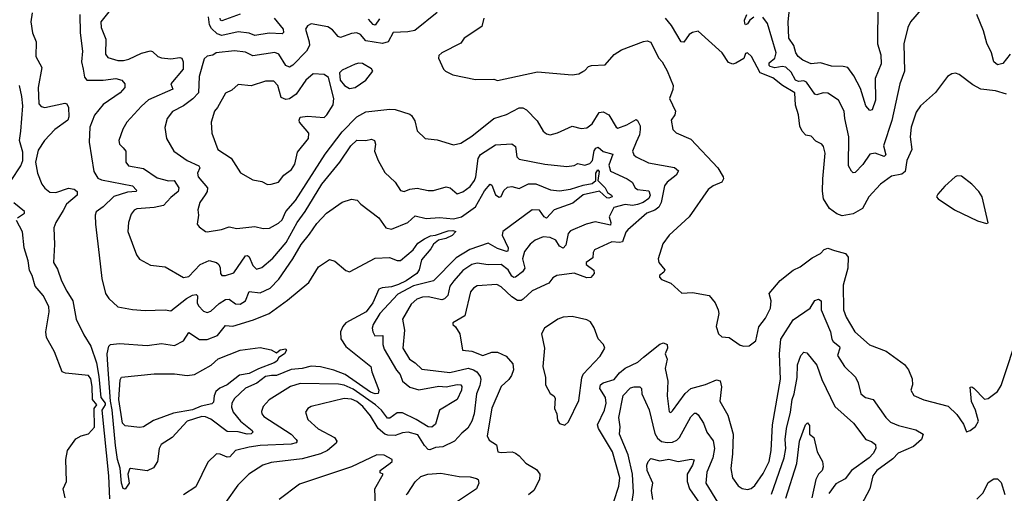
# Model space of a CAD drawing. Extents: x 1245432 to 1420865, y 606325 to 671314.
# Tile 362 of 382: x 1400907 to 1406303, y 642020 to 644617. Entities that reach past the tile are written whole.
import ezdxf

# ---------------------------------------------------------------- set-up
doc = ezdxf.new("R2010")
doc.units = 0

msp = doc.modelspace()

# ---------------------------------------------------------------- linework, layer by layer
at = {"layer": '0CON20XD'}
for points in [[(1400976.6, 644655), (1400969.1, 644605), (1400978, 644545), (1400998.4, 644495), (1400995.8, 644415.8), (1401027.8, 644355), (1401008.1, 644245), (1401012.3, 644155), (1401025, 644140.4), (1401045, 644136), (1401155, 644159.3), (1401165.1, 644155.1), (1401175.1, 644135), (1401176.3, 644085), (1401170.3, 644065), (1401099.6, 644015), (1401043.1, 643955), (1401009.4, 643900.6), (1400994.2, 643835), (1401005.3, 643775.3), (1401029.5, 643715), (1401045, 643693.1), (1401071.9, 643671.9), (1401105, 643669.2), (1401175, 643692.3), (1401205, 643687.4), (1401221.6, 643675), (1401221.8, 643655), (1401163.1, 643605), (1401145, 643570), (1401105.6, 643505), (1401094.5, 643475), (1401098.5, 643385), (1401091.8, 643285), (1401115, 643249.2), (1401136.8, 643185), (1401165, 643128.6), (1401198.5, 643075), (1401217.3, 642975), (1401258.7, 642888.7), (1401296.6, 642826.6), (1401327.7, 642735), (1401341.1, 642661.1), (1401351.2, 642545), (1401374.9, 642515), (1401374.9, 642505), (1401356.9, 642475), (1401394.1, 642115), (1401400.3, 641989.8)], [(1401237.3, 644645), (1401239.2, 644545), (1401251.9, 644445), (1401245.9, 644385), (1401254.7, 644344.7)], [(1401395, 644660), (1401352.5, 644605), (1401353.2, 644573.2), (1401379.5, 644509.5), (1401378.3, 644428.3), (1401389.7, 644409.7), (1401445, 644393.5), (1401476.2, 644393.8), (1401505, 644400.3), (1401575, 644432.8), (1401625, 644445.3), (1401635, 644442.7), (1401664.4, 644415), (1401685, 644407.5), (1401735, 644401.6), (1401785, 644409.7), (1401795.9, 644405), (1401803.8, 644385), (1401802.8, 644345), (1401736.4, 644265), (1401746.7, 644235), (1401613.1, 644176.9), (1401575, 644143.3), (1401495, 644054.3), (1401472.9, 644017.1), (1401450.4, 643955), (1401454.1, 643934.1), (1401474.3, 643915)], [(1403195, 644655.7), (1403071.8, 644558.2), (1403035, 644549.3), (1402953.2, 644546.8), (1402925.8, 644495), (1402895, 644485.8), (1402805, 644501), (1402775, 644536), (1402755, 644544.7), (1402725, 644540.4), (1402665, 644519.1), (1402653.1, 644525), (1402621.7, 644561.7), (1402595, 644577.8), (1402505, 644594.5), (1402485, 644583.1), (1402473.8, 644565), (1402494.1, 644495), (1402494.6, 644475), (1402478.7, 644445), (1402405, 644368.2), (1402385, 644356.2), (1402365, 644366.4), (1402327.9, 644427.9), (1402305, 644436.7), (1402185, 644418.4), (1402145, 644438), (1402085, 644445.3), (1401984.5, 644435.5), (1401965, 644421.9), (1401933.9, 644416.1), (1401917.9, 644402.1), (1401891.7, 644305), (1401887.5, 644215), (1401856.9, 644183.1), (1401804.8, 644145.2), (1401745, 644113.3), (1401715.4, 644075), (1401703.3, 644025), (1401711.5, 643965), (1401751.4, 643895), (1401824.3, 643845), (1401888.5, 643815), (1401893.6, 643805), (1401882.2, 643775), (1401884.6, 643755), (1401936.9, 643695), (1401934.6, 643675), (1401923.2, 643656.8), (1401894.5, 643615), (1401882.9, 643575), (1401888, 643545), (1401880, 643495), (1401890.5, 643480.5), (1401925, 643456), (1401935, 643452.9), (1402013, 643467), (1402055, 643480.8), (1402097.3, 643472.7), (1402195, 643482.2), (1402241.1, 643471.1), (1402276.4, 643473.6), (1402325, 643501.2), (1402345, 643520), (1402366.5, 643565), (1402419.6, 643625), (1402581.4, 643878.6), (1402675, 644002.3), (1402755, 644083.3), (1402805, 644111.8), (1402935.6, 644125.6), (1402965, 644124.3), (1403045, 644099.2), (1403055, 644090.8), (1403072.2, 644062.2), (1403085, 644006.7), (1403130, 643965), (1403195, 643957.1), (1403285, 643931.4), (1403325, 643939.5), (1403385, 643977.9), (1403505, 644074.6), (1403575, 644096.2), (1403645, 644133.3), (1403665, 644133.1), (1403685, 644122.9), (1403742.8, 644062.8), (1403775.8, 644005), (1403795, 643990), (1403815, 643985.8), (1403854.3, 643995.7), (1403935, 644033.3), (1403985, 644020), (1404015, 644024.4), (1404045, 644045.6), (1404083, 644107), (1404105, 644111.8), (1404135.2, 644095.2), (1404175, 644027.5), (1404185, 644022.2), (1404235, 644039.4), (1404285, 644070), (1404293.6, 644063.6), (1404306.7, 644035), (1404307.9, 644015), (1404302.9, 643985), (1404284.7, 643945), (1404265.4, 643895), (1404271.9, 643875), (1404284.7, 643864.7), (1404352.4, 643832.4), (1404495, 643806.7), (1404517.2, 643787.2), (1404504.7, 643765), (1404456.1, 643725), (1404440.7, 643705), (1404422.2, 643615), (1404410.4, 643589.6), (1404387.6, 643572.4), (1404343.1, 643555), (1404239.5, 643465), (1404228.5, 643451.5), (1404210.6, 643399.4), (1404195, 643394.3), (1404152.2, 643397.8), (1404056.9, 643355), (1404049.5, 643340.5), (1404048.4, 643311.6), (1404010.8, 643285), (1404010.8, 643275), (1404054.2, 643244.2), (1404054.7, 643225), (1404036.3, 643203.7), (1404015, 643201.4), (1403945, 643227.8), (1403850, 643215), (1403828.8, 643201.2), (1403807.7, 643172.3), (1403715, 643130), (1403666.9, 643085), (1403655, 643077.3), (1403635, 643077.8), (1403605, 643097.1), (1403545, 643152.7), (1403522.5, 643165), (1403415, 643156.7), (1403394.7, 643145.3), (1403378.2, 643125), (1403346.3, 642993.6), (1403280, 642955), (1403280, 642945), (1403295, 642933.3), (1403320, 642895), (1403333.9, 642803.9), (1403385, 642798.5), (1403445, 642774.8), (1403495, 642794.1), (1403525, 642793.3), (1403572.3, 642772.3), (1403609.1, 642729.1), (1403613.4, 642696.6), (1403601.6, 642665), (1403586.9, 642643.1), (1403545.2, 642604.8), (1403495, 642486.9), (1403469.5, 642335), (1403480.7, 642310.7), (1403520, 642285), (1403527.5, 642247.5), (1403545, 642243.1), (1403606.4, 642246.4), (1403625, 642240.8), (1403643.8, 642225), (1403680.8, 642185), (1403739.7, 642149.7), (1403758.1, 642125), (1403755.8, 642095), (1403725.6, 642035), (1403695, 642012.1)], [(1402115, 644647.5), (1402015, 644610.2), (1402007.1, 644615), (1402006.1, 644625)], [(1404929.8, 644630.2), (1404908.1, 644615), (1404895, 644594.7), (1404885, 644589.1), (1404880.9, 644595), (1404879.4, 644615), (1404891.7, 644645)], [(1405847.4, 644672.6), (1405788.6, 644605), (1405775, 644573.3), (1405751.9, 644485), (1405755.4, 644335), (1405730.4, 644265), (1405686.4, 644063.6), (1405640.3, 643925), (1405653.9, 643875), (1405645, 643867.2), (1405595, 643884.7), (1405565, 643879.4), (1405526.8, 643823.2), (1405485, 643778.9), (1405475, 643777.8), (1405465, 643785.6), (1405448.8, 643815), (1405451.2, 643975), (1405428.9, 644075), (1405426, 644116), (1405394.4, 644175), (1405335, 644214.6), (1405310, 644215), (1405275, 644204.1), (1405265, 644208.2), (1405218.7, 644275), (1405205, 644280.6), (1405175, 644277.6), (1405157.8, 644285), (1405135, 644328.2), (1405106.2, 644356.2), (1405085, 644359.2), (1405045, 644352.3), (1405019.9, 644359.9), (1405014.5, 644365), (1405015, 644380.9), (1405044.8, 644405), (1405053.3, 644435), (1405005.9, 644595), (1404980.1, 644630.1)], [(1405610.6, 644695), (1405607.2, 644485), (1405625.3, 644424.7), (1405628.8, 644375), (1405595.3, 644295), (1405596.2, 644175), (1405578.4, 644121.6), (1405565, 644119.4), (1405544, 644144), (1405515, 644238.6), (1405478, 644308), (1405445, 644354.4), (1405419.4, 644359.4), (1405355, 644361.8), (1405295, 644380.9), (1405245, 644374.4), (1405199.2, 644395), (1405173.5, 644415), (1405160.9, 644435), (1405149.6, 644475), (1405122.1, 644515), (1405118.5, 644605), (1405125.5, 644675)], [(1406335, 644427.5), (1406295, 644375.7), (1406265, 644370), (1406245.4, 644385.4), (1406232.7, 644435), (1406207.6, 644487.6), (1406188.9, 644555), (1406153.1, 644645)], [(1402302.3, 644625), (1402351.9, 644565), (1402353.8, 644546.2), (1402345, 644539.6), (1402275, 644543.3), (1402195, 644530.2), (1402165, 644543.7), (1402105, 644550.5), (1402015, 644530.7), (1401988.6, 644538.6), (1401957.7, 644567.7), (1401947.9, 644587.9), (1401942.8, 644632.8)], [(1402879.2, 644620.8), (1402855, 644587.1), (1402845, 644590.4), (1402818.7, 644618.7)], [(1403451.3, 644625), (1403440.3, 644579.7), (1403342.5, 644515), (1403325, 644487.5), (1403220, 644435), (1403205, 644420), (1403202.5, 644405), (1403230, 644345), (1403240, 644335), (1403280, 644315), (1403405, 644288.6), (1403505, 644290), (1403525, 644284), (1403745, 644330.6), (1403935, 644314.2), (1403970.5, 644319.5), (1403992.5, 644332.5), (1404005, 644337.5), (1404025, 644360), (1404040, 644365), (1404115, 644368.8), (1404165.8, 644425), (1404205, 644451.4), (1404325, 644497.1), (1404345, 644500.8), (1404365, 644492.9), (1404408.2, 644408.2), (1404428.6, 644385), (1404455, 644336.2), (1404487.8, 644255), (1404486.7, 644233.3), (1404468, 644185), (1404501.1, 644115), (1404496.7, 644095), (1404477.1, 644065), (1404485.8, 644015), (1404505, 643997.1), (1404585, 643960.8), (1404732.5, 643805), (1404763.1, 643755), (1404764.4, 643745), (1404754.1, 643725.9), (1404707.5, 643705), (1404680.8, 643685), (1404575, 643536), (1404465.6, 643435)], [(1406315, 644208.1), (1406255, 644226.5), (1406175, 644235.8), (1406130.3, 644260.3), (1406055.8, 644315.8), (1406035, 644324), (1406015, 644320), (1405991.2, 644305), (1405925, 644217.5), (1405844.4, 644145), (1405820.4, 644109.6), (1405792, 644028), (1405786.1, 643975), (1405796.9, 643905), (1405768.2, 643845), (1405758.9, 643785), (1405740.4, 643769.6), (1405685, 643759.1), (1405625, 643715.6), (1405560, 643645), (1405525, 643581.9), (1405475, 643552.5), (1405415, 643540.6), (1405385, 643551.9), (1405345, 643580.6), (1405312.2, 643635), (1405306.4, 643676.4), (1405308.2, 643745), (1405321.1, 643885), (1405311.7, 643921.7), (1405302.5, 643935), (1405269.8, 643949.8), (1405245, 643978.8), (1405215, 643984.3), (1405194.3, 644005), (1405182.4, 644032.4), (1405174.2, 644094.2), (1405157.9, 644147.9), (1405155.8, 644215), (1405086.7, 644256.7), (1405035, 644297.2), (1404964.8, 644324.8), (1404918.1, 644415), (1404895, 644435.6), (1404885, 644431.2), (1404875.2, 644404.8), (1404831.5, 644378.5), (1404815, 644373.3), (1404791.1, 644381.1), (1404756.7, 644435), (1404625, 644553.1), (1404595, 644547.1), (1404575, 644536), (1404546.4, 644493.6), (1404532.5, 644495), (1404478.8, 644585), (1404445.9, 644625.9)], [(1402715, 644240), (1402745, 644244.6), (1402804.2, 644285), (1402842.5, 644335), (1402835, 644347.5), (1402786.4, 644376.4), (1402765, 644378.8), (1402745, 644372.5), (1402675, 644340.8), (1402659.2, 644325), (1402664.4, 644285), (1402687.8, 644255), (1402715, 644240)], [(1401254.7, 644344.7), (1401262.3, 644302.3), (1401275, 644284.6), (1401364.3, 644284.3), (1401435, 644293.4), (1401466.2, 644285), (1401484.2, 644265), (1401483.3, 644245), (1401458.5, 644215), (1401365, 644151.8), (1401316.5, 644093.5), (1401292.2, 644027.8), (1401288.3, 643945), (1401313.4, 643785), (1401335, 643748.5), (1401355, 643738.6), (1401525, 643705.2), (1401548.1, 643681.9), (1401545.6, 643674.4), (1401498.5, 643671.5), (1401422.6, 643647.4), (1401365, 643590.8), (1401326.6, 643563.4), (1401321.7, 643545), (1401323.3, 643495), (1401343.5, 643325), (1401358, 643198), (1401378, 643115), (1401395, 643088.1), (1401445, 643042.5), (1401525, 643027.5), (1401595, 643022.1), (1401705, 643025.6), (1401735, 643020.8), (1401821.6, 643088.4), (1401855, 643106.5), (1401875, 643110), (1401881.8, 643101.8), (1401880.3, 643065), (1401887, 643047), (1401915, 643018.8), (1401935, 643010.8), (1401955, 643017.7), (1402000.2, 643059.8), (1402035, 643082.3), (1402055, 643084.7), (1402089.2, 643059.2), (1402115, 643057.1), (1402145.5, 643074.5), (1402165, 643125.6), (1402225, 643118.9), (1402279.6, 643145), (1402326.6, 643193.4), (1402404.8, 643305.2), (1402449.2, 643385), (1402495, 643440.8), (1402535, 643498.5), (1402589.1, 643555), (1402674.4, 643615.6), (1402725, 643632.3), (1402757.2, 643627.2), (1402776.2, 643605), (1402875, 643530), (1402914.2, 643475), (1402945, 643467.5), (1403035, 643504.5), (1403075, 643541.8), (1403135, 643527.2), (1403207.2, 643532.8), (1403285, 643525.2), (1403329.1, 643535), (1403405, 643590.4), (1403455, 643678.2), (1403485, 643714.2), (1403495, 643710), (1403515, 643657.1), (1403535, 643643.3), (1403545, 643646.9), (1403559.6, 643680.4), (1403580.9, 643699.1), (1403605, 643702.1), (1403645, 643691.9), (1403695, 643717.6), (1403735, 643716.5), (1403816.7, 643683.3), (1403865, 643678), (1403925, 643686.6), (1403995, 643710.3), (1404045, 643719.3), (1404064.6, 643735), (1404064.3, 643775), (1404075, 643792.7), (1404082.8, 643785), (1404075.4, 643735), (1404114.7, 643695), (1404128.8, 643668.8), (1404150.9, 643655), (1404154, 643645), (1404135, 643637.7), (1404125, 643640.2), (1404085, 643676.9), (1403995, 643656.3), (1403939, 643611), (1403836.6, 643575), (1403795, 643529.2), (1403782.2, 643535), (1403755, 643572.7), (1403715, 643573.9), (1403554.8, 643455), (1403551.4, 643435), (1403583.3, 643365), (1403582.2, 643347.8), (1403574.5, 643345.5), (1403525, 643363), (1403475, 643390.9), (1403373.7, 643356.3), (1403299.6, 643310.4), (1403174.3, 643185.7), (1403065, 643157.2), (1402978.7, 643111.3), (1402881.6, 643005), (1402844.6, 642945), (1402839.1, 642925), (1402841.8, 642905), (1402854.2, 642884.2), (1402897.5, 642885), (1402897.1, 642835), (1402905, 642810.5), (1402972.2, 642695), (1402992.1, 642672.1), (1403005.6, 642635.6), (1403045, 642602), (1403095, 642587.5), (1403205, 642606.8), (1403245, 642603.6), (1403305, 642616.2), (1403323.9, 642613.9), (1403330.4, 642605), (1403328.2, 642585), (1403304, 642535), (1403208.2, 642475), (1403185, 642398.5), (1403165, 642383.4), (1403145.2, 642385.2), (1403080.3, 642425), (1403005, 642460.9), (1402975, 642460.4), (1402935, 642432.5), (1402922.5, 642432.5), (1402890.2, 642475), (1402856.5, 642505), (1402735, 642590.1), (1402685, 642612.6), (1402655, 642617.8), (1402445, 642621.2), (1402391.4, 642605), (1402275, 642533.1), (1402241.5, 642495), (1402232, 642468), (1402233.6, 642455), (1402245, 642441.8), (1402394.6, 642345), (1402422.5, 642315), (1402427.1, 642305), (1402423.2, 642296.8), (1402395, 642290), (1402225, 642281.8), (1402165, 642273.2), (1402090, 642255), (1402059.3, 642220.7), (1402045, 642218), (1402006, 642234), (1401985, 642235.7), (1401938.9, 642191.1), (1401871.9, 642055), (1401805, 642011.4)], [(1402265, 643713.1), (1402285, 643714.3), (1402325, 643726), (1402354, 643765), (1402396.6, 643795), (1402414.2, 643825), (1402430.2, 643889.8), (1402490.3, 643965), (1402492.6, 643995), (1402441.5, 644055), (1402438.1, 644065), (1402445, 644082), (1402485, 644087.5), (1402575, 644081.3), (1402590.9, 644095), (1402625, 644149.2), (1402628.2, 644185), (1402599.1, 644299.1), (1402575, 644315.6), (1402515, 644320), (1402475, 644285.5), (1402422, 644208), (1402386.5, 644183.5), (1402365, 644178.7), (1402340.5, 644190.5), (1402322.3, 644255), (1402299.5, 644279.5), (1402255, 644280), (1402175, 644253.5), (1402105, 644262.2), (1402069.8, 644230.2), (1402035, 644214), (1401990.5, 644135), (1401974.5, 644115), (1401957.5, 644055), (1401960, 643995), (1401993.5, 643905), (1402066.9, 643856.9), (1402116.9, 643776.9), (1402185, 643738.9), (1402235, 643729.4), (1402265, 643713.1)], [(1400860.9, 643735), (1400914.3, 643815), (1400924.3, 643845), (1400925, 643891.2), (1400907.2, 643955), (1400914.3, 644005), (1400924, 644145), (1400920, 644195), (1400905.5, 644255)], [(1401474.3, 643915), (1401488.2, 643895), (1401489.4, 643835), (1401504.4, 643815), (1401585, 643800), (1401659.9, 643749.9), (1401723.3, 643733.2), (1401754.2, 643734.2), (1401779.7, 643695), (1401775.9, 643674.1), (1401735, 643642.1), (1401695, 643597.6), (1401645, 643586.1), (1401550, 643580), (1401535, 643572), (1401518.9, 643551.1), (1401503.5, 643505), (1401499.4, 643455), (1401548.3, 643328.3), (1401563.6, 643303.6), (1401625, 643270), (1401705, 643262.2), (1401805, 643203.1), (1401835, 643209.2), (1401895.8, 643274.2), (1401945, 643296.7), (1401985, 643285.4), (1401998.9, 643275), (1402006, 643256), (1402006.9, 643225), (1402014.5, 643214.5), (1402035, 643213.6), (1402080.8, 643229.2), (1402145, 643321.2), (1402155, 643323.6), (1402165, 643316.9), (1402185, 643268.1), (1402205, 643248.8), (1402235, 643258.2), (1402295, 643310), (1402368, 643395), (1402428.6, 643505), (1402471.9, 643565), (1402562.4, 643715), (1402661.4, 643835), (1402722.7, 643925), (1402755, 643955.3), (1402805, 643954.4), (1402835, 643961.9), (1402852, 643955), (1402856.4, 643935), (1402851.1, 643895), (1402871.5, 643845), (1402908.6, 643778.6), (1402964.2, 643725), (1402995, 643680), (1403015, 643674.5), (1403045, 643688.2), (1403085, 643692.5), (1403145, 643679.6), (1403175, 643680.4), (1403245, 643700.3), (1403265.6, 643695.6), (1403305, 643662.5), (1403335, 643672.1), (1403375, 643702.1), (1403398.8, 643735), (1403406.8, 643755), (1403419, 643855), (1403432.4, 643877.6), (1403515, 643930.8), (1403605, 643936.2), (1403625, 643922), (1403631.1, 643865), (1403645, 643851.8), (1403785, 643824.1), (1403905, 643811.9), (1403945, 643816.7), (1403965, 643828.5), (1404005, 643818.8), (1404032, 643828), (1404046.6, 643845), (1404055, 643897.1), (1404065, 643911.9), (1404076.9, 643916.9), (1404104, 643894), (1404158.5, 643878.5), (1404135, 643818.8), (1404145, 643785.4), (1404236.4, 643745), (1404263.5, 643725), (1404280.5, 643695), (1404293.1, 643685), (1404355, 643677.9), (1404362.3, 643655), (1404354.1, 643635.9), (1404324.4, 643615), (1404292.9, 643602.8), (1404265, 643598.5), (1404225, 643603.5), (1404162.7, 643587.3), (1404136.7, 643535), (1404147, 643505), (1404145, 643490.6), (1404061.7, 643508.2), (1404011.2, 643495), (1403925, 643459.5), (1403912.5, 643445), (1403899.8, 643380.2), (1403885.2, 643364.8), (1403865, 643374.7), (1403845, 643407.5), (1403815, 643422.9), (1403775, 643425.9), (1403731.4, 643408.6), (1403703.9, 643386.1), (1403672.8, 643345), (1403662.1, 643305), (1403674.8, 643255), (1403662.2, 643235), (1403625, 643204.2), (1403615, 643202.9), (1403605, 643210.4), (1403584.3, 643245), (1403545, 643274.8), (1403475, 643272.5), (1403415, 643281.9), (1403385, 643275.2), (1403335, 643241.6), (1403285.8, 643185), (1403265.2, 643155), (1403253.3, 643105), (1403235, 643085.4), (1403221.3, 643081.3), (1403145, 643096.5), (1403115, 643095.7), (1403084.5, 643085), (1403052.2, 643057.8), (1403004.5, 642975), (1403016.8, 642915), (1403006.4, 642815), (1403043.8, 642755), (1403075, 642735.9), (1403111.3, 642701.3), (1403265, 642682.8), (1403365, 642706), (1403395, 642697.4), (1403412, 642685), (1403431.2, 642661.2), (1403434, 642644), (1403428.7, 642611.3), (1403409.7, 642565), (1403397.5, 642455), (1403384.6, 642415), (1403362.6, 642377.4), (1403329.6, 642350.4), (1403290.9, 642305), (1403225.6, 642274.4), (1403185, 642270.2), (1403155, 642257.4), (1403145, 642260.2), (1403125, 642281.8), (1403089.9, 642339.9), (1403035.3, 642354.7), (1403005, 642351.6), (1402965, 642336.5), (1402925, 642338.2), (1402909.1, 642345), (1402871.1, 642375), (1402829.4, 642445), (1402787.5, 642495), (1402755, 642523.2), (1402725, 642536.7), (1402685, 642539.4), (1402505, 642495.5), (1402485.5, 642484.5), (1402472.9, 642465), (1402485.6, 642425), (1402543.2, 642373.2), (1402632.1, 642325), (1402645.5, 642305), (1402640.9, 642295), (1402593.6, 642255), (1402555, 642236.3), (1402455, 642208), (1402285, 642189.1), (1402240, 642175), (1402163.1, 642125), (1402102.5, 642065), (1402035, 641970)], [(1406205, 643498.8), (1406215, 643502.5), (1406182, 643645), (1406163.8, 643675), (1406125.7, 643715.7), (1406068.3, 643758.3), (1406045, 643761.2), (1406033.3, 643755), (1405976.1, 643703.9), (1405939.3, 643660.7), (1405932, 643645), (1405940.8, 643635), (1406029.6, 643575), (1406155, 643513), (1406205, 643498.8)], [(1400895, 643530), (1400934, 643555), (1400934.2, 643565), (1400875, 643613.1)], [(1401155.9, 641995.9), (1401145.9, 642044.1), (1401164.3, 642085), (1401160, 642205), (1401168.5, 642255), (1401215, 642318.9), (1401245, 642335.5), (1401285, 642345.5), (1401317.8, 642382.2), (1401314.8, 642485), (1401329.3, 642505), (1401305.9, 642535), (1401305.1, 642604.9), (1401297.9, 642647.9), (1401285, 642665.5), (1401158.3, 642678.3), (1401140.5, 642685), (1401098.9, 642795), (1401054.4, 642875), (1401051.5, 642905), (1401069.5, 643015), (1401067.3, 643045), (1401035.6, 643105), (1400992.7, 643155), (1400975.3, 643215), (1400961, 643241), (1400953.3, 643295), (1400931.4, 643365), (1400923.4, 643453.4), (1400889.5, 643515)], [(1401485, 642043.3), (1401475, 642046.7), (1401464.7, 642075), (1401458, 642158), (1401443.2, 642205), (1401431.9, 642281.9), (1401415, 642478), (1401404.6, 642525), (1401389.5, 642725), (1401386.5, 642785), (1401395, 642827.1), (1401405, 642835.4), (1401455, 642840.5), (1401605, 642831.1), (1401685, 642841.8), (1401755, 642830), (1401804.2, 642855.8), (1401835, 642901.9), (1401892.8, 642862.7), (1401935, 642862.5), (1401991.5, 642885), (1402035, 642940.8), (1402076.2, 642936.2), (1402188.3, 642971.8), (1402275, 643006.2), (1402375, 643078.7), (1402491.9, 643175), (1402545, 643262), (1402605, 643302), (1402635, 643292.5), (1402695, 643241.5), (1402715, 643233.8), (1402855, 643308.5), (1402933.5, 643313.5), (1402975, 643295.5), (1402995, 643296.5), (1403062.7, 643355), (1403089.4, 643390.6), (1403125, 643414.5), (1403158.1, 643431.9), (1403185.4, 643434.6), (1403255, 643458.5), (1403280, 643460), (1403296.7, 643455), (1403277.2, 643432.8), (1403243.2, 643416.8), (1403201.6, 643408.4), (1403174.8, 643385.2), (1403160.2, 643359.8), (1403109.1, 643300.9), (1403095.8, 643245), (1403083.9, 643225), (1403025.3, 643185), (1402983.2, 643165), (1402945, 643151.5), (1402892.9, 643147.1), (1402875, 643138.7), (1402843, 643065), (1402806.7, 643015), (1402694.7, 642955), (1402678.3, 642935), (1402665.3, 642905), (1402667.3, 642867.3), (1402693.8, 642825), (1402831.1, 642715), (1402837.1, 642685), (1402875.8, 642585), (1402872, 642568), (1402855, 642565.6), (1402829.5, 642575), (1402691.5, 642671.5), (1402629.5, 642695), (1402555, 642713.7), (1402505, 642717.1), (1402455, 642703.8), (1402395, 642699.6), (1402315, 642666), (1402286.7, 642665), (1402255, 642660.8), (1402207.1, 642622.9), (1402144.2, 642595.8), (1402085, 642538.8), (1402070.3, 642515), (1402068.7, 642491.3), (1402076.7, 642465), (1402117.1, 642415), (1402180.9, 642365), (1402184.6, 642355), (1402175, 642345.4), (1402153.8, 642343.8), (1402105, 642357), (1402045, 642359.1), (1401955, 642426.7), (1401925, 642439.1), (1401905, 642440.8), (1401825, 642416.2), (1401742.9, 642325), (1401682.4, 642287.6), (1401672.5, 642265), (1401663.3, 642195), (1401640.2, 642159.8), (1401606.6, 642143.4), (1401515, 642156.2), (1401508.3, 642151.7), (1401499.2, 642125), (1401506.9, 642075), (1401485, 642043.3)], [(1404465.6, 643435), (1404432, 643388), (1404405.7, 643305), (1404410, 643285), (1404443.3, 643245), (1404437.7, 643232.3), (1404412.5, 643215), (1404412.5, 643205), (1404425, 643192.5), (1404475, 643172.5), (1404535, 643117.5), (1404595, 643120), (1404685, 643104), (1404718.6, 643065), (1404735.7, 643025), (1404738.6, 643005), (1404724.3, 642934.3), (1404736.7, 642895), (1404755, 642877.5), (1404795, 642873.8), (1404855, 642832), (1404875.9, 642825.9), (1404905, 642829.2), (1404940.6, 642855), (1404956.9, 642933.1), (1404995, 642980), (1405021.2, 643035), (1405024.6, 643074.6), (1405014.2, 643115), (1405075, 643186.9), (1405145, 643244.2), (1405185, 643261.2), (1405249.8, 643310.2), (1405295, 643334.5), (1405315, 643356.7), (1405335, 643363.3), (1405372.1, 643352.1), (1405433.3, 643335), (1405446.4, 643315), (1405445.4, 643254.6), (1405419.6, 643160.4), (1405422.1, 643025), (1405436.7, 642985), (1405484.6, 642904.6), (1405564.6, 642834.6), (1405655, 642800), (1405755.9, 642725.9), (1405777.1, 642697.1), (1405797.9, 642647.9), (1405800.5, 642615), (1405791.4, 642585), (1405807, 642557), (1405861.7, 642531.7), (1405995, 642498), (1406042.6, 642452.6), (1406078.3, 642398.3), (1406095, 642357.5), (1406115, 642364)], [(1404163.8, 641975), (1404191.4, 642058.6), (1404195.2, 642105), (1404156.6, 642246.6), (1404078.8, 642375), (1404072.7, 642395), (1404111.4, 642475), (1404121.1, 642515), (1404117, 642545), (1404086.2, 642595), (1404090, 642615), (1404105, 642625.7), (1404165, 642644.2), (1404195, 642680.9), (1404225, 642705.8), (1404295, 642738.2), (1404325, 642766.2), (1404415, 642837.3), (1404435.5, 642845.5), (1404455.7, 642835), (1404457.8, 642815), (1404444.2, 642785), (1404454.6, 642755), (1404444.7, 642705), (1404458.8, 642635), (1404455.8, 642555), (1404466.1, 642466.1), (1404475, 642463.8), (1404485, 642472.5), (1404553.1, 642566.9), (1404585, 642594.7), (1404665, 642617.2), (1404725, 642641.5), (1404745, 642636.5), (1404753.4, 642603.4), (1404743.1, 642525), (1404787.7, 642447.7), (1404817.3, 642345), (1404814.1, 642235.9), (1404803.8, 642155), (1404813.1, 642105), (1404845, 642060.8), (1404867, 642047), (1404895, 642040), (1404915, 642045.8), (1404935, 642061.9), (1404981.9, 642128.1), (1405015, 642194.2), (1405026, 642254), (1405031.9, 642395), (1405076.6, 642646.6), (1405070.8, 642785), (1405077.9, 642865), (1405145, 642971.2), (1405238.2, 643035), (1405265, 643077.1), (1405285, 643084.6), (1405299.1, 643075), (1405299.1, 643025), (1405351, 642905), (1405357.6, 642865), (1405365, 642852.2), (1405399, 642825), (1405401, 642815), (1405388, 642775), (1405426.4, 642715), (1405487, 642657), (1405501.5, 642625), (1405515.9, 642565.9)], [(1403895, 642393.3), (1403915, 642412.5), (1403971.3, 642528.7), (1403987.1, 642652.9), (1403995, 642673.3), (1404088.6, 642771.4), (1404113.5, 642815), (1404107.1, 642835), (1404076.9, 642866.9), (1404055, 642928), (1404035, 642959.2), (1404015, 642970.8), (1403935, 642990), (1403885, 642985.6), (1403855.4, 642974.6), (1403783.8, 642925), (1403766.7, 642895), (1403783.1, 642815), (1403773.3, 642715), (1403788.6, 642655), (1403788, 642615), (1403815, 642567.5), (1403834.2, 642554.2), (1403840.9, 642540.9), (1403838, 642485), (1403850, 642455), (1403855, 642420), (1403865, 642402.5), (1403895, 642393.3)], [(1406115, 642364), (1406145, 642385.7), (1406160.5, 642415), (1406145.8, 642475.8), (1406122.9, 642522.9), (1406115, 642602.5), (1406125, 642603.8), (1406135, 642595.7), (1406195, 642536.2), (1406215, 642540), (1406265, 642578.8), (1406285, 642610.8), (1406385, 642909.2)], [(1401565, 642381), (1401485, 642389.1), (1401471.4, 642405), (1401450.2, 642535), (1401457.3, 642642.7), (1401465, 642657.1), (1401645, 642675.6), (1401755, 642674.4), (1401825, 642666.2), (1401865, 642670.4), (1401957.2, 642722.7), (1401995, 642757.5), (1402115.6, 642805.6), (1402225, 642818.5), (1402285, 642806.7), (1402315, 642790), (1402334.2, 642805.8), (1402365, 642812.5), (1402370, 642805), (1402358.8, 642785), (1402327.5, 642765), (1402316.7, 642745), (1402302.5, 642735), (1402216.8, 642703.2), (1402165, 642676.4), (1402112.3, 642667.7), (1402045, 642615.4), (1402005, 642596.7), (1401982.1, 642577.9), (1401972.2, 642555), (1401969.8, 642520.2), (1401960.2, 642509.8), (1401901.6, 642498.4), (1401855, 642477.6), (1401750.1, 642459.9), (1401641.4, 642418.6), (1401585, 642384.3), (1401565, 642381)], [(1405027.7, 642015), (1405096.3, 642215), (1405105.6, 642265), (1405102.7, 642315), (1405109.6, 642375), (1405131.1, 642465), (1405140.4, 642535), (1405151.4, 642565), (1405166.9, 642655), (1405170.4, 642725), (1405187.1, 642775), (1405205, 642794.5), (1405220, 642790), (1405275, 642721.9), (1405303, 642643), (1405373.5, 642495), (1405476.5, 642405), (1405544, 642315), (1405575, 642304.4), (1405597.2, 642287.2), (1405597.9, 642265), (1405585, 642237.5), (1405563.1, 642215), (1405465.3, 642145), (1405431, 642099), (1405379, 642071), (1405341.1, 642018.9)], [(1404256.8, 641925), (1404270.5, 642025), (1404265.2, 642124.8), (1404241, 642231), (1404193.8, 642345), (1404197.4, 642385), (1404189.8, 642435), (1404214, 642556), (1404255, 642598.2), (1404275, 642604.5), (1404305, 642603.1), (1404315.6, 642595), (1404317.3, 642565), (1404357.1, 642477.1), (1404388.6, 642348.6)], [(1405515.9, 642565.9), (1405542.5, 642545), (1405585, 642534.3), (1405653.8, 642435), (1405679.9, 642409.9), (1405722.5, 642392.5), (1405818.8, 642368.8), (1405858.6, 642345), (1405848.5, 642315), (1405805, 642276.5), (1405720.4, 642239.6), (1405691.1, 642208.9), (1405605, 642144.4), (1405582.2, 642115), (1405566.7, 642045), (1405518.9, 641955)], [(1404388.6, 642348.6), (1404402, 642322), (1404424.6, 642304.6), (1404455, 642298.1), (1404485, 642300.2), (1404509.1, 642310.9), (1404523.3, 642325), (1404585, 642438.9), (1404605, 642459.4), (1404615, 642459.4), (1404625, 642449.4), (1404655.3, 642405), (1404673.3, 642355), (1404707.5, 642307.5), (1404715.6, 642265.6), (1404706.5, 642215), (1404672.1, 642135), (1404667.8, 642075), (1404730.8, 641970.8)], [(1405106.1, 641993.9), (1405165.8, 642184.2), (1405180.2, 642305), (1405214.2, 642395), (1405225, 642406.7), (1405235, 642391.2), (1405234.6, 642344.6), (1405258.8, 642325), (1405277.5, 642247.5), (1405306.9, 642195), (1405309.6, 642165), (1405304.7, 642145.3), (1405284.7, 642125.2), (1405269.2, 642095), (1405248.3, 641995)], [(1402857.2, 641955), (1402854.2, 642045), (1402900, 642125), (1402882.9, 642132.9), (1402882.5, 642145), (1402938.1, 642185), (1402948.1, 642195), (1402948.6, 642205), (1402905, 642229.1), (1402865, 642230), (1402725.8, 642165.8), (1402440.7, 642069.3), (1402330, 641985)], [(1404376.4, 641985), (1404370.4, 642035), (1404377.3, 642075), (1404346.4, 642145), (1404344.5, 642175), (1404350.6, 642195), (1404365, 642210), (1404415, 642198.8), (1404465, 642207.5), (1404515, 642194.7), (1404586.6, 642206.6), (1404603.9, 642203.9), (1404594.6, 642175), (1404564.5, 642125.5), (1404565.2, 642085), (1404578.4, 642045), (1404631.9, 641965)], [(1403025, 642013.4), (1403035, 642020.4), (1403075, 642082.7), (1403105, 642112.5), (1403144.2, 642124.2), (1403215, 642130.3), (1403315, 642112.8), (1403375, 642110.8), (1403410.5, 642100.5), (1403420, 642095), (1403424, 642075), (1403410, 642045), (1403295, 641967.4)], [(1406152.9, 641987.1), (1406186.8, 642023.2), (1406215, 642079.2), (1406245, 642100), (1406265, 642098.8), (1406285, 642079.2), (1406305, 642013.8)]]:
    msp.add_lwpolyline(points, dxfattribs=at)

doc.saveas('drawing.dxf')
